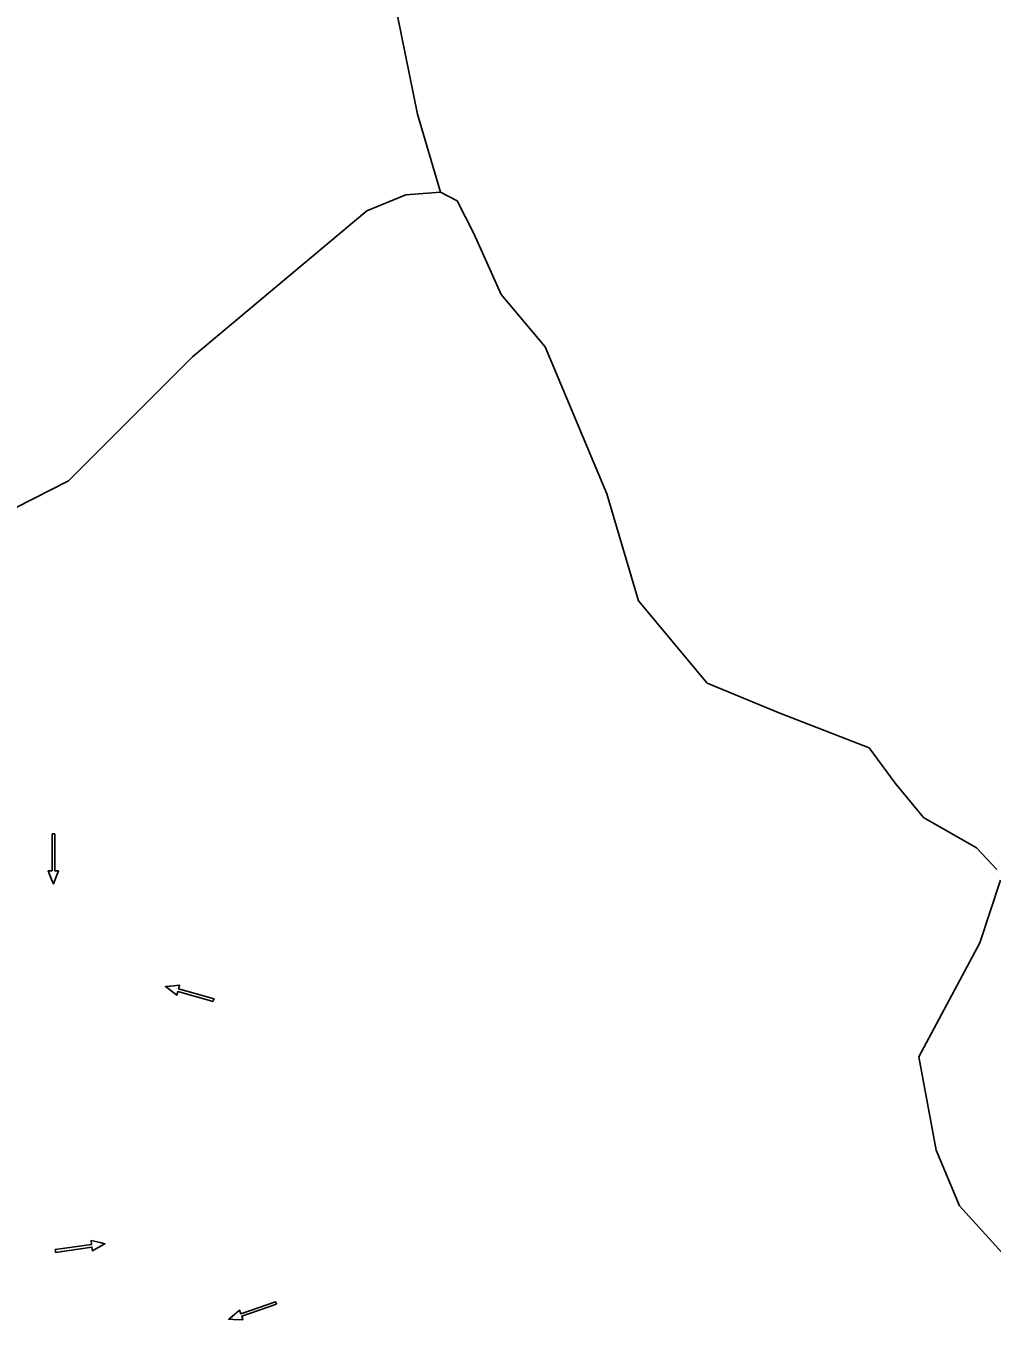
# Model space of a CAD drawing. Extents: x 465700 to 483515, y 488970 to 507540.
# Drawn here: x 475973 to 476895, y 501859 to 503099 of the extents above; entities that cross this region are included whole.
import ezdxf

# ---------------------------------------------------------------- set-up
doc = ezdxf.new("R2010")
doc.units = 0
for name, color, linetype in [('Default', 7, 'Continuous'), ('Exist Plan Preparation Drainage Flow Arrows', 7, 'Continuous'), ('Exist Plan Preparation Watershed Blue', 7, 'Continuous')]:
    doc.layers.add(name, color=color, linetype=linetype)

# ---------------------------------------------------------------- blocks, each defined once
blk = doc.blocks.new('Existing ground flow arrow')
at = {"layer": 'Default'}
blk.add_line((2.5, -4.3), (2.5, -4.3), dxfattribs=at)
blk.add_lwpolyline([(-1.3, -47.2), (-1.3, -12.5), (-4.8, -12.5), (-1.7, -4.3), (0, 0), (1.7, -4.3), (4.8, -12.5), (1.3, -12.5), (1.3, -47.2), (0, -47.2)], close=True, dxfattribs=at)

msp = doc.modelspace()

# ---------------------------------------------------------------- linework, layer by layer
at = {"layer": 'Exist Plan Preparation Watershed Blue'}
for points in [[(476301, 503238.5), (476346.5, 503014.6), (476368.6, 502940.1), (476335.3, 502937.5), (476298.3, 502922.3), (476131.7, 502782.8), (476013.6, 502664.4), (475829.1, 502570.5)], [(475829.1, 502570.5), (476013.6, 502664.4), (476131.7, 502782.8), (476298.3, 502922.3), (476335.3, 502937.5), (476368.6, 502940.1), (476384.3, 502931.7), (476400.4, 502900.6), (476426.4, 502842.4), (476468.5, 502792.2), (476527.2, 502652), (476557.4, 502549.7), (476623, 502471.2), (476692.2, 502442.6), (476777.5, 502409.5), (476802.4, 502375.6), (476829.6, 502342.9), (476879.9, 502314), (476899.3, 502293.3)], [(475829.1, 502570.5), (476013.6, 502664.4), (476131.7, 502782.8), (476298.3, 502922.3), (476335.3, 502937.5), (476368.6, 502940.1), (476384.3, 502931.7), (476400.4, 502900.6), (476426.4, 502842.4), (476468.5, 502792.2), (476527.2, 502652), (476557.4, 502549.7), (476623, 502471.2), (476692.2, 502442.6), (476777.5, 502409.5), (476802.4, 502375.6), (476829.6, 502342.9), (476879.9, 502314), (476879.9, 502314), (476899.3, 502293.3)], [(476902.8, 502283.1), (476883.1, 502223.2), (476825.1, 502114.4), (476841.7, 502025.1), (476863.7, 501972.2), (476923, 501906.8)], [(476902.8, 502283.1), (476883.1, 502223.2), (476825.1, 502114.4), (476841.7, 502025.1), (476863.7, 501972.2), (476923, 501906.8)]]:
    msp.add_lwpolyline(points, dxfattribs=at)

# ---------------------------------------------------------------- block references
at = {"layer": 'Exist Plan Preparation Drainage Flow Arrows'}
for p, xscale, yscale, rotation in [((475999, 502279.4), 1.012407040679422, 1.0124070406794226, 179.7480042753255), ((476106, 502181.4), 1.0124070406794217, 1.0124070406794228, 74.2261133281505), ((476048.2, 501935.8), 1.012407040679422, 1.0124070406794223, -81.74806711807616), ((476166.4, 501863.7), 1.0124070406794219, 1.0124070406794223, 108.98332157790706)]:
    msp.add_blockref('Existing ground flow arrow', p, dxfattribs=dict(at, xscale=xscale, yscale=yscale, rotation=rotation))

doc.saveas('drawing.dxf')
